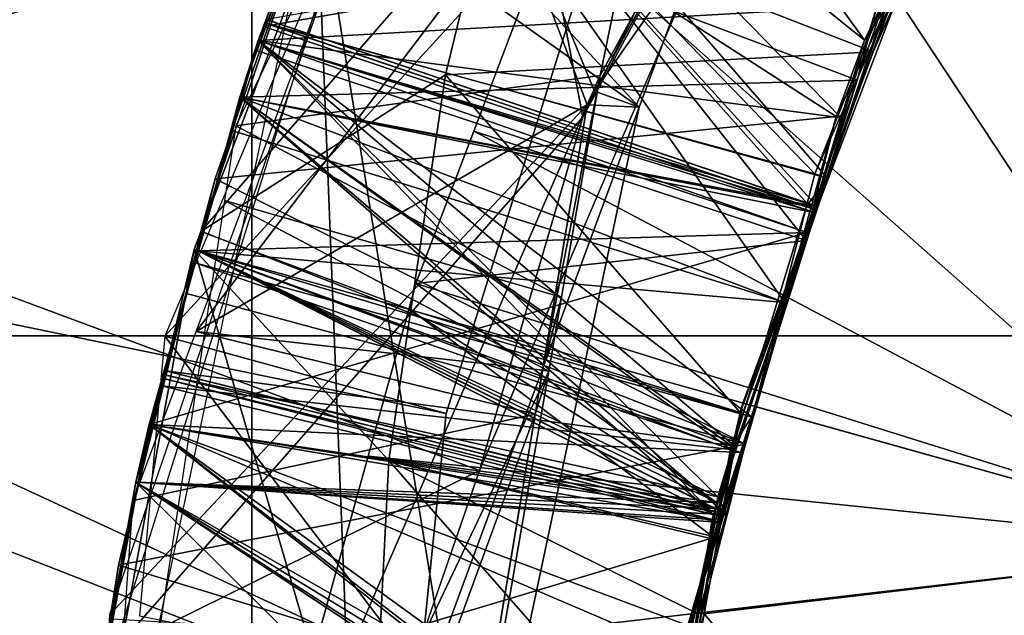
# Model space of a CAD drawing. Extents: x 0 to 200, y 18 to 95.
# Tile 280 of 491: x 142.795 to 143.24, y 47.601 to 47.87. Entities that reach past the tile are written whole.
import ezdxf

# ---------------------------------------------------------------- set-up
doc = ezdxf.new("R2010")
doc.units = 0

msp = doc.modelspace()

# ---------------------------------------------------------------- linework, layer by layer
for points in [[(98.615891, 49.815205, 36.34074), (174.799988, 52.227016, 37.339745), (174.799988, 47.227016, 36)], [(174.799988, 52.227016, 54.660255), (117.93441, 49.815205, 55.65926), (174.799988, 47.227016, 56)], [(141.5, 51.127014, 39.245003), (148.199997, 47.227016, 38.200001), (141.5, 47.227016, 38.200001)], [(141.5, 51.127014, 39.245003), (148.199997, 51.127014, 39.245003), (148.199997, 47.227016, 38.200001)], [(148.199997, 51.127014, 52.754997), (141.5, 51.127014, 52.754997), (141.5, 47.227016, 53.799999)], [(148.199997, 47.227016, 53.799999), (148.199997, 51.127014, 52.754997), (141.5, 47.227016, 53.799999)], [(159.5, 47.227016, 39.400002), (133, 50.527016, 40.284233), (133, 47.227016, 39.400002)], [(159.5, 50.527016, 40.284233), (133, 50.527016, 40.284233), (159.5, 47.227016, 39.400002)], [(159.5, 50.527016, 51.715767), (159.5, 47.227016, 52.599998), (133, 47.227016, 52.599998)], [(133, 50.527016, 51.715767), (159.5, 50.527016, 51.715767), (133, 47.227016, 52.599998)], [(136.799988, 48.614586, 55.650761), (165.799988, 49.996166, 55.348492), (165.799988, 47.227016, 55.75)], [(136.799988, 49.968212, 36.7467), (136.799988, 48.614586, 36.349239), (142.966629, 47.561016, 36.256409)], [(143.002884, 47.666229, 36.259899), (136.799988, 49.968212, 36.7467), (142.966629, 47.561016, 36.256409)], [(143.209076, 48.147202, 36.295479), (136.799988, 49.968212, 36.7467), (143.002884, 47.666229, 36.259899)], [(98.615891, 49.815205, 36.34074), (174.799988, 47.227016, 36), (98.275146, 47.227016, 36)], [(174.799988, 47.227016, 56), (117.93441, 49.815205, 55.65926), (118.275154, 47.227016, 56)], [(148.199997, 49.339703, 55.262104), (136.199997, 49.339703, 55.262104), (136.199997, 47.727016, 55.486832)], [(148.199997, 47.727016, 55.486832), (148.199997, 49.339703, 55.262104), (136.199997, 47.727016, 55.486832)], [(142.899994, 48.807293, 53.842369), (148.199997, 49.199657, 53.752979), (148.199997, 47.727016, 53.98436)], [(142.199997, 48.945568, 54.528576), (142.899994, 48.807293, 53.842369), (142.552292, 47.727016, 54.332714)], [(136.199997, 48.849297, 36.639542), (148.199997, 47.227016, 36.5), (136.199997, 47.227016, 36.5)], [(136.199997, 48.849297, 36.639542), (148.199997, 48.849297, 36.639542), (148.199997, 47.227016, 36.5)], [(165.431061, 47.89677, 57.972298), (135.799988, 48.817287, 57.894161), (135.799988, 45.636745, 57.894161)], [(142.552292, 47.727016, 54.332714), (142.899994, 48.807293, 53.842369), (142.899994, 47.727016, 53.98436)], [(142.899994, 48.807293, 53.842369), (148.199997, 47.727016, 53.98436), (142.899994, 47.727016, 53.98436)], [(142.910873, 47.227039, 36.253506), (136.799988, 48.614586, 36.349239), (136.799988, 47.227016, 36.349239)], [(136.799988, 48.614586, 55.650761), (165.799988, 47.227016, 55.75), (136.799988, 47.227016, 55.650761)], [(142.922913, 47.434128, 36.252201), (136.799988, 48.614586, 36.349239), (142.910873, 47.227039, 36.253506)], [(142.966629, 47.561016, 36.256409), (136.799988, 48.614586, 36.349239), (142.922913, 47.434128, 36.252201)], [(143.057327, 47.844631, 35.177223), (143.169327, 48.389538, 35.232597), (142.892792, 47.821873, 35.267956)], [(143.333755, 48.350204, 35.142193), (143.169327, 48.389538, 35.232597), (143.057327, 47.844631, 35.177223)], [(143.333755, 48.350204, 35.142193), (143.057327, 47.844631, 35.177223), (143.051498, 47.831371, 34.849525)], [(143.303284, 48.293144, 34.817707), (143.333755, 48.350204, 35.142193), (143.051498, 47.831371, 34.849525)], [(143.303284, 48.293144, 34.817707), (143.051498, 47.831371, 34.849525), (142.874878, 47.728924, 34.771545)], [(143.046051, 48.188095, 34.744152), (143.303284, 48.293144, 34.817707), (142.874878, 47.728924, 34.771545)], [(143.069916, 47.95517, 34.493279), (143.079071, 48.243378, 34.542019), (142.860809, 47.726807, 34.573433)], [(142.654587, 48.162773, 34.041126), (143.069916, 47.95517, 34.493279), (142.512497, 47.789845, 34.013206)], [(143.049454, 47.825809, 36.24968), (143.209076, 48.147202, 36.295479), (143.002884, 47.666229, 36.259899)], [(143.219589, 48.140232, 36.22805), (143.209076, 48.147202, 36.295479), (143.049454, 47.825809, 36.24968)], [(142.99794, 48.094559, 36.150013), (143.219589, 48.140232, 36.22805), (143.049454, 47.825809, 36.24968)], [(143.003204, 48.105408, 38.129292), (142.942871, 47.968758, 37.928581), (142.877075, 47.774067, 38.129292)], [(143.006393, 47.923027, 38.203388), (143.003204, 48.105408, 38.129292), (142.877075, 47.774067, 38.129292)], [(143.003204, 48.100811, 37.451385), (142.967636, 48.028557, 37.455875), (143.176651, 47.860565, 37.608738)], [(143.238297, 47.986469, 37.599766), (143.003204, 48.100811, 37.451385), (143.176651, 47.860565, 37.608738)], [(142.99794, 48.094559, 36.150013), (143.049454, 47.825809, 36.24968), (142.837799, 47.584476, 36.179901)], [(142.967636, 48.028557, 37.455875), (142.902924, 47.860348, 37.465919), (143.166138, 47.825397, 37.611088)], [(142.967636, 48.028557, 37.455875), (142.931198, 47.933926, 37.230587), (142.902924, 47.860348, 37.465919)], [(143.176651, 47.860565, 37.608738), (142.967636, 48.028557, 37.455875), (143.166138, 47.825397, 37.611088)], [(142.97966, 48.020046, 35.454269), (143.051498, 47.831371, 35.549526), (142.835907, 47.60104, 35.479034)], [(143.200714, 47.918823, 34.804855), (142.964691, 48.020908, 34.65633), (142.90535, 47.866661, 34.665543)], [(142.964691, 48.020908, 34.65633), (142.957047, 48.003902, 34.42643), (142.90535, 47.866661, 34.665543)], [(142.965332, 48.022552, 35.356236), (142.905975, 47.868294, 35.365444), (143.159927, 47.798145, 35.513004)], [(142.965332, 48.022552, 35.356236), (142.957047, 48.003902, 35.126431), (142.905975, 47.868294, 35.365444)], [(143.201859, 47.920048, 35.504753), (142.965332, 48.022552, 35.356236), (143.159927, 47.798145, 35.513004)], [(142.97966, 48.020046, 35.454269), (143.054825, 47.837479, 35.549107), (143.051498, 47.831371, 35.549526)], [(142.97966, 48.020046, 35.454269), (143.119568, 47.956146, 35.540928), (143.054825, 47.837479, 35.549107)], [(143.182404, 47.87619, 36.907677), (142.960648, 48.010406, 36.756958), (142.902924, 47.860348, 36.765919)], [(142.960648, 48.010406, 36.756958), (142.90744, 47.869625, 36.534405), (142.902924, 47.860348, 36.765919)], [(142.960648, 48.010406, 36.756958), (142.957047, 48.003902, 36.526428), (142.90744, 47.869625, 36.534405)], [(142.894592, 47.834843, 34.436474), (142.957047, 48.003902, 34.42643), (143.140778, 47.741966, 34.288811)], [(142.90535, 47.866661, 34.665543), (142.957047, 48.003902, 34.42643), (142.894592, 47.834843, 34.436474)], [(142.905975, 47.868294, 35.365444), (142.957047, 48.003902, 35.126431), (142.906235, 47.866337, 35.134602)], [(142.906235, 47.866337, 35.134602), (142.957047, 48.003902, 35.126431), (143.154617, 47.782516, 34.986065)], [(142.906601, 47.869934, 36.065346), (142.957047, 48.003902, 35.826431), (142.90683, 47.867981, 35.834503)], [(142.90683, 47.867981, 35.834503), (142.957047, 48.003902, 35.826431), (143.154251, 47.800098, 35.685009)], [(142.90744, 47.869625, 36.534405), (142.957047, 48.003902, 36.526428), (143.155304, 47.785389, 36.385872)], [(142.957047, 48.003902, 34.42643), (143.203293, 47.925209, 34.276413), (143.140778, 47.741966, 34.288811)], [(142.957047, 48.003902, 35.126431), (143.200546, 47.918877, 34.976856), (143.154617, 47.782516, 34.986065)], [(142.957047, 48.003902, 36.526428), (143.204025, 47.920868, 36.376656), (143.155304, 47.785389, 36.385872)], [(142.957047, 48.003902, 35.826431), (143.206619, 47.917854, 35.676758), (143.154251, 47.800098, 35.685009)], [(142.899994, 46.514568, 38.031788), (142.199997, 48.001804, 37.334568), (142.199997, 46.452229, 37.334568)], [(142.899994, 47.939465, 38.031788), (142.199997, 48.001804, 37.334568), (142.899994, 46.514568, 38.031788)], [(143.187469, 47.876938, 37.779648), (143.238297, 47.986469, 37.599766), (143.176651, 47.860565, 37.608738)], [(148.199997, 47.97237, 38.034798), (142.899994, 46.514568, 38.031788), (148.199997, 46.481663, 38.034798)], [(148.199997, 47.97237, 38.034798), (142.899994, 47.939465, 38.031788), (142.899994, 46.514568, 38.031788)], [(142.942871, 47.968758, 37.928581), (142.883469, 47.797905, 37.938656), (142.877075, 47.774067, 38.129292)], [(142.942871, 47.968758, 37.928581), (143.163879, 47.826084, 37.783234), (142.883469, 47.797905, 37.938656)], [(142.94841, 47.967308, 35.95908), (142.929092, 47.934315, 35.961216), (143.074997, 47.830208, 35.875904)], [(142.942871, 47.968758, 37.928581), (143.187469, 47.876938, 37.779648), (143.163879, 47.826084, 37.783234)], [(143.103271, 47.906784, 35.870968), (142.94841, 47.967308, 35.95908), (143.074997, 47.830208, 35.875904)], [(142.512497, 47.789845, 34.013206), (143.069916, 47.95517, 34.493279), (142.987793, 47.691975, 34.494152)], [(143.069916, 47.95517, 34.493279), (142.860809, 47.726807, 34.573433), (142.987793, 47.691975, 34.494152)], [(143.119568, 47.956146, 35.540928), (143.103271, 47.906784, 35.870968), (143.054825, 47.837479, 35.549107)], [(142.929092, 47.934315, 35.961216), (142.800476, 47.324074, 35.996227), (142.954971, 47.277481, 35.910339)], [(142.902924, 47.860348, 37.465919), (142.931198, 47.933926, 37.230587), (142.894592, 47.834843, 37.236473)], [(142.931198, 47.933926, 37.230587), (143.173416, 47.842407, 37.08205), (142.894592, 47.834843, 37.236473)], [(142.985535, 47.587933, 35.891521), (142.929092, 47.934315, 35.961216), (142.954971, 47.277481, 35.910339)], [(143.074997, 47.830208, 35.875904), (142.929092, 47.934315, 35.961216), (142.985535, 47.587933, 35.891521)], [(142.931198, 47.933926, 37.230587), (143.196243, 47.908989, 37.077545), (143.173416, 47.842407, 37.08205)], [(142.987411, 47.844936, 38.214283), (143.006393, 47.923027, 38.203388), (142.877075, 47.774067, 38.129292)], [(143.180634, 47.855247, 38.308968), (143.006393, 47.923027, 38.203388), (142.987411, 47.844936, 38.214283)], [(143.189911, 47.880405, 38.307251), (143.006393, 47.923027, 38.203388), (143.180634, 47.855247, 38.308968)], [(143.203293, 47.925209, 34.276413), (143.196167, 47.904041, 34.10585), (143.140778, 47.741966, 34.288811)], [(143.200714, 47.918823, 34.804855), (142.90535, 47.866661, 34.665543), (143.154587, 47.782516, 34.814064)], [(143.202011, 47.9216, 36.204659), (142.906601, 47.869934, 36.065346), (143.155579, 47.785397, 36.213867)], [(143.108673, 47.646145, 34.995277), (143.200714, 47.918823, 34.804855), (143.107956, 47.644009, 34.995419)], [(143.200714, 47.918823, 34.804855), (143.154587, 47.782516, 34.814064), (143.107956, 47.644009, 34.995419)], [(143.154617, 47.782516, 34.986065), (143.200714, 47.918823, 34.804855), (143.108673, 47.646145, 34.995277)], [(143.154251, 47.800098, 35.685009), (143.201859, 47.920048, 35.504753), (143.159927, 47.798145, 35.513004)], [(143.206619, 47.917854, 35.676758), (143.201859, 47.920048, 35.504753), (143.154251, 47.800098, 35.685009)], [(143.200546, 47.918877, 34.976856), (143.200714, 47.918823, 34.804855), (143.154617, 47.782516, 34.986065)], [(143.204025, 47.920868, 36.376656), (143.202011, 47.9216, 36.204659), (143.155304, 47.785389, 36.385872)], [(143.202011, 47.9216, 36.204659), (143.155579, 47.785397, 36.213867), (143.155304, 47.785389, 36.385872)], [(143.000229, 47.819427, 34.026009), (143.036224, 47.91431, 34.022228), (143.355469, 47.631191, 33.629288)], [(143.036224, 47.91431, 34.022228), (143.000229, 47.819427, 34.026009), (143.150314, 47.770039, 34.114914)], [(143.036224, 47.91431, 34.022228), (143.452408, 47.885811, 33.629288), (143.355469, 47.631191, 33.629288)], [(143.196167, 47.904041, 34.10585), (143.036224, 47.91431, 34.022228), (143.150314, 47.770039, 34.114914)], [(143.196243, 47.908989, 37.077545), (143.182404, 47.87619, 36.907677), (143.173416, 47.842407, 37.08205)], [(143.054825, 47.837479, 35.549107), (143.103271, 47.906784, 35.870968), (143.074997, 47.830208, 35.875904)], [(143.196167, 47.904041, 34.10585), (143.150314, 47.770039, 34.114914), (143.140778, 47.741966, 34.288811)], [(165.459961, 47.672756, 57.991718), (165.431061, 47.89677, 57.972298), (135.799988, 45.636745, 57.894161)], [(143.452408, 47.885811, 38.629288), (143.191452, 47.879772, 38.386562), (143.355469, 47.631191, 38.629288)], [(143.191452, 47.879772, 38.386562), (143.121719, 47.696594, 38.386562), (143.355469, 47.631191, 38.629288)], [(143.191452, 47.879772, 38.386562), (143.180634, 47.855247, 38.308968), (143.121719, 47.696594, 38.386562)], [(143.191452, 47.879772, 38.386562), (143.189911, 47.880405, 38.307251), (143.180634, 47.855247, 38.308968)], [(143.182404, 47.87619, 36.907677), (142.902924, 47.860348, 36.765919), (143.125656, 47.690334, 36.920116)], [(143.173416, 47.842407, 37.08205), (143.182404, 47.87619, 36.907677), (143.125656, 47.690334, 36.920116)], [(143.187469, 47.876938, 37.779648), (143.176651, 47.860565, 37.608738), (143.163879, 47.826084, 37.783234)], [(142.894592, 47.834843, 36.536472), (142.90744, 47.869625, 36.534405), (143.155304, 47.785389, 36.385872)], [(142.902924, 47.860348, 36.765919), (142.90744, 47.869625, 36.534405), (142.894592, 47.834843, 36.536472)], [(142.906601, 47.869934, 36.065346), (142.902924, 47.860348, 36.065918), (143.155579, 47.785397, 36.213867)], [(142.906601, 47.869934, 36.065346), (142.90683, 47.867981, 35.834503), (142.902924, 47.860348, 36.065918)], [(142.894592, 47.834843, 35.836472), (142.90683, 47.867981, 35.834503), (143.150528, 47.785599, 35.685966)], [(142.902924, 47.860348, 36.065918), (142.90683, 47.867981, 35.834503), (142.894592, 47.834843, 35.836472)], [(142.902924, 47.860348, 34.665916), (142.90535, 47.866661, 34.665543), (142.894592, 47.834843, 34.436474)], [(142.894592, 47.834843, 35.136471), (142.906235, 47.866337, 35.134602), (143.154617, 47.782516, 34.986065)], [(142.902924, 47.860348, 35.365917), (142.906235, 47.866337, 35.134602), (142.894592, 47.834843, 35.136471)], [(142.905975, 47.868294, 35.365444), (142.902924, 47.860348, 35.365917), (143.155045, 47.783943, 35.513966)], [(142.905975, 47.868294, 35.365444), (142.906235, 47.866337, 35.134602), (142.902924, 47.860348, 35.365917)], [(142.90535, 47.866661, 34.665543), (142.902924, 47.860348, 34.665916), (143.154587, 47.782516, 34.814064)], [(143.159927, 47.798145, 35.513004), (142.905975, 47.868294, 35.365444), (143.155045, 47.783943, 35.513966)], [(142.90683, 47.867981, 35.834503), (143.154251, 47.800098, 35.685009), (143.150528, 47.785599, 35.685966)], [(142.902924, 47.860348, 34.665916), (142.8759, 47.765366, 34.671421), (143.108475, 47.646214, 34.823273)], [(142.902924, 47.860348, 35.365917), (142.8759, 47.765366, 35.371422), (143.110458, 47.654308, 35.522739)], [(142.902924, 47.860348, 36.065918), (142.8759, 47.765366, 36.071419), (143.11853, 47.676697, 36.221218)], [(142.902924, 47.860348, 36.765919), (142.8759, 47.765366, 36.77142), (143.125656, 47.690334, 36.920116)], [(142.902924, 47.860348, 34.665916), (142.890549, 47.819832, 34.43734), (142.8759, 47.765366, 34.671421)], [(142.902924, 47.860348, 35.365917), (142.894592, 47.834843, 35.136471), (142.8759, 47.765366, 35.371422)], [(142.902924, 47.860348, 36.065918), (142.894592, 47.834843, 35.836472), (142.8759, 47.765366, 36.071419)], [(142.902924, 47.860348, 36.765919), (142.894592, 47.834843, 36.536472), (142.8759, 47.765366, 36.77142)], [(142.902924, 47.860348, 34.665916), (142.894592, 47.834843, 34.436474), (142.890549, 47.819832, 34.43734)], [(142.901688, 47.856026, 37.466167), (142.902924, 47.860348, 37.465919), (142.894592, 47.834843, 37.236473)], [(142.902924, 47.860348, 37.465919), (142.901688, 47.856026, 37.466167), (143.150681, 47.77367, 37.61454)], [(143.154587, 47.782516, 34.814064), (142.902924, 47.860348, 34.665916), (143.108475, 47.646214, 34.823273)], [(143.155045, 47.783943, 35.513966), (142.902924, 47.860348, 35.365917), (143.110458, 47.654308, 35.522739)], [(143.155579, 47.785397, 36.213867), (142.902924, 47.860348, 36.065918), (143.11853, 47.676697, 36.221218)], [(143.166138, 47.825397, 37.611088), (142.902924, 47.860348, 37.465919), (143.150681, 47.77367, 37.61454)], [(143.163879, 47.826084, 37.783234), (143.176651, 47.860565, 37.608738), (143.166138, 47.825397, 37.611088)], [(142.901688, 47.856026, 37.466167), (142.875839, 47.765411, 37.240479), (142.8759, 47.765366, 37.47142)], [(142.901688, 47.856026, 37.466167), (142.894592, 47.834843, 37.236473), (142.875839, 47.765411, 37.240479)], [(143.150681, 47.77367, 37.61454), (142.901688, 47.856026, 37.466167), (142.8759, 47.765366, 37.47142)], [(143.180634, 47.855247, 38.308968), (142.987411, 47.844936, 38.214283), (143.120575, 47.69236, 38.320084)], [(143.121719, 47.696594, 38.386562), (143.180634, 47.855247, 38.308968), (143.120575, 47.69236, 38.320084)], [(142.987411, 47.844936, 38.214283), (142.877075, 47.774067, 38.129292), (142.971893, 47.738777, 38.229008)], [(143.057327, 47.844631, 35.177223), (142.892792, 47.821873, 35.267956), (143.039902, 47.744385, 35.183094)], [(142.894592, 47.834843, 37.236473), (143.173416, 47.842407, 37.08205), (143.116287, 47.675697, 37.09333)], [(142.987411, 47.844936, 38.214283), (142.971893, 47.738777, 38.229008), (143.120575, 47.69236, 38.320084)], [(143.057327, 47.844631, 35.177223), (143.039902, 47.744385, 35.183094), (143.031357, 47.71146, 34.856884)], [(143.051498, 47.831371, 34.849525), (143.057327, 47.844631, 35.177223), (143.031357, 47.71146, 34.856884)], [(143.173416, 47.842407, 37.08205), (143.125656, 47.690334, 36.920116), (143.116287, 47.675697, 37.09333)], [(143.051498, 47.831371, 35.549526), (143.054825, 47.837479, 35.549107), (143.074997, 47.830208, 35.875904)], [(142.875839, 47.765411, 35.14048), (142.894592, 47.834843, 35.136471), (143.108673, 47.646145, 34.995277)], [(142.875839, 47.765411, 35.840481), (142.894592, 47.834843, 35.836472), (143.114685, 47.646198, 35.695179)], [(142.875839, 47.765411, 37.240479), (142.894592, 47.834843, 37.236473), (143.116287, 47.675697, 37.09333)], [(142.875839, 47.765411, 36.540482), (142.894592, 47.834843, 36.536472), (143.11647, 47.677399, 36.393215)], [(142.894592, 47.834843, 35.136471), (142.875839, 47.765411, 35.14048), (142.8759, 47.765366, 35.371422)], [(142.894592, 47.834843, 35.836472), (142.875839, 47.765411, 35.840481), (142.8759, 47.765366, 36.071419)], [(142.894592, 47.834843, 36.536472), (142.875839, 47.765411, 36.540482), (142.8759, 47.765366, 36.77142)], [(142.890549, 47.819832, 34.43734), (142.894592, 47.834843, 34.436474), (143.140778, 47.741966, 34.288811)], [(142.894592, 47.834843, 35.136471), (143.154617, 47.782516, 34.986065), (143.108673, 47.646145, 34.995277)], [(142.894592, 47.834843, 35.836472), (143.150528, 47.785599, 35.685966), (143.114685, 47.646198, 35.695179)], [(142.894592, 47.834843, 36.536472), (143.155304, 47.785389, 36.385872), (143.11647, 47.677399, 36.393215)], [(142.822235, 47.303169, 35.495705), (143.051498, 47.831371, 35.549526), (142.961685, 47.296623, 35.582333)], [(142.835907, 47.60104, 35.479034), (143.051498, 47.831371, 35.549526), (142.822235, 47.303169, 35.495705)], [(142.874878, 47.728924, 34.771545), (143.051498, 47.831371, 34.849525), (143.031357, 47.71146, 34.856884)], [(143.051498, 47.831371, 35.549526), (143.074997, 47.830208, 35.875904), (142.961685, 47.296623, 35.582333)], [(143.074997, 47.830208, 35.875904), (142.985535, 47.587933, 35.891521), (142.961685, 47.296623, 35.582333)], [(143.049454, 47.825809, 36.24968), (143.002884, 47.666229, 36.259899), (142.837799, 47.584476, 36.179901)], [(142.883469, 47.797905, 37.938656), (143.163879, 47.826084, 37.783234), (143.123001, 47.67812, 37.79306)], [(143.163879, 47.826084, 37.783234), (143.150681, 47.77367, 37.61454), (143.123001, 47.67812, 37.79306)], [(143.163879, 47.826084, 37.783234), (143.166138, 47.825397, 37.611088), (143.150681, 47.77367, 37.61454)], [(142.875839, 47.765411, 34.440479), (142.890549, 47.819832, 34.43734), (143.140778, 47.741966, 34.288811)], [(142.890549, 47.819832, 34.43734), (142.875839, 47.765411, 34.440479), (142.8759, 47.765366, 34.671421)], [(142.892792, 47.821873, 35.267956), (142.887665, 47.788059, 35.269863), (143.039902, 47.744385, 35.183094)], [(142.974106, 47.750568, 34.028751), (143.000229, 47.819427, 34.026009), (143.355469, 47.631191, 33.629288)], [(143.150314, 47.770039, 34.114914), (143.000229, 47.819427, 34.026009), (142.974106, 47.750568, 34.028751)], [(142.877075, 47.774067, 38.129292), (142.883469, 47.797905, 37.938656), (142.877502, 47.774052, 37.940025)], [(142.877502, 47.774052, 37.940025), (142.883469, 47.797905, 37.938656), (143.123001, 47.67812, 37.79306)], [(143.154251, 47.800098, 35.685009), (143.159927, 47.798145, 35.513004), (143.150528, 47.785599, 35.685966)], [(143.150528, 47.785599, 35.685966), (143.159927, 47.798145, 35.513004), (143.155045, 47.783943, 35.513966)], [(142.512497, 47.789845, 34.013206), (142.975891, 47.575096, 34.497562), (142.449997, 47.227016, 34)], [(142.512497, 47.789845, 34.013206), (142.987793, 47.691975, 34.494152), (142.975891, 47.575096, 34.497562)], [(143.034103, 47.710972, 35.185051), (142.887665, 47.788059, 35.269863), (142.801682, 47.221115, 35.301826)], [(143.039902, 47.744385, 35.183094), (142.887665, 47.788059, 35.269863), (143.034103, 47.710972, 35.185051)], [(143.150528, 47.785599, 35.685966), (143.110458, 47.654308, 35.522739), (143.114685, 47.646198, 35.695179)], [(143.150528, 47.785599, 35.685966), (143.155045, 47.783943, 35.513966), (143.110458, 47.654308, 35.522739)], [(143.11647, 47.677399, 36.393215), (143.155579, 47.785397, 36.213867), (143.11853, 47.676697, 36.221218)], [(143.155304, 47.785389, 36.385872), (143.155579, 47.785397, 36.213867), (143.11647, 47.677399, 36.393215)], [(143.154587, 47.782516, 34.814064), (143.108475, 47.646214, 34.823273), (143.107956, 47.644009, 34.995419)], [(143.150681, 47.77367, 37.61454), (142.853607, 47.686996, 37.47596), (143.093994, 47.5839, 37.627216)], [(143.150681, 47.77367, 37.61454), (142.8759, 47.765366, 37.47142), (142.853607, 47.686996, 37.47596)], [(142.877075, 47.774067, 38.129292), (142.877502, 47.774052, 37.940025), (142.870514, 47.746128, 37.941631)], [(142.873962, 47.765915, 38.129292), (142.877075, 47.774067, 38.129292), (142.870514, 47.746128, 37.941631)], [(142.870514, 47.746128, 37.941631), (142.877502, 47.774052, 37.940025), (143.123001, 47.67812, 37.79306)], [(142.877075, 47.774067, 38.129292), (142.873962, 47.765915, 38.129292), (142.971893, 47.738777, 38.229008)], [(143.123001, 47.67812, 37.79306), (143.150681, 47.77367, 37.61454), (143.093994, 47.5839, 37.627216)], [(143.150314, 47.770039, 34.114914), (142.974106, 47.750568, 34.028751), (143.109818, 47.651764, 34.122913)], [(143.150314, 47.770039, 34.114914), (143.109818, 47.651764, 34.122913), (143.110001, 47.651768, 34.294914)], [(143.140778, 47.741966, 34.288811), (143.150314, 47.770039, 34.114914), (143.110001, 47.651768, 34.294914)], [(142.873962, 47.765915, 38.129292), (142.839798, 47.623436, 37.948677), (142.808777, 47.411507, 38.129292)], [(142.952957, 47.496059, 38.26276), (142.873962, 47.765915, 38.129292), (142.808777, 47.411507, 38.129292)], [(142.873962, 47.765915, 38.129292), (142.870514, 47.746128, 37.941631), (142.839798, 47.623436, 37.948677)], [(142.84761, 47.660843, 34.446514), (142.875839, 47.765411, 34.440479), (143.110001, 47.651768, 34.294914)], [(142.859543, 47.707874, 34.674751), (142.875839, 47.765411, 34.440479), (142.84761, 47.660843, 34.446514)], [(142.8759, 47.765366, 37.47142), (142.859375, 47.704418, 37.243999), (142.853607, 47.686996, 37.47596)], [(142.859375, 47.704418, 37.243999), (142.875839, 47.765411, 37.240479), (143.116287, 47.675697, 37.09333)], [(142.8759, 47.765366, 37.47142), (142.875839, 47.765411, 37.240479), (142.859375, 47.704418, 37.243999)], [(142.8759, 47.765366, 34.671421), (142.875839, 47.765411, 34.440479), (142.859543, 47.707874, 34.674751)], [(142.8759, 47.765366, 34.671421), (142.859543, 47.707874, 34.674751), (143.108475, 47.646214, 34.823273)], [(142.860031, 47.709564, 35.374653), (142.875839, 47.765411, 35.14048), (142.86026, 47.707695, 35.14381)], [(142.8759, 47.765366, 35.371422), (142.875839, 47.765411, 35.14048), (142.860031, 47.709564, 35.374653)], [(142.8759, 47.765366, 35.371422), (142.860031, 47.709564, 35.374653), (143.110458, 47.654308, 35.522739)], [(142.86026, 47.707695, 35.14381), (142.875839, 47.765411, 35.14048), (143.108673, 47.646145, 34.995277)], [(142.860519, 47.711269, 36.074554), (142.875839, 47.765411, 35.840481), (142.860718, 47.709389, 35.843712)], [(142.8759, 47.765366, 36.071419), (142.875839, 47.765411, 35.840481), (142.860519, 47.711269, 36.074554)], [(142.8759, 47.765366, 36.071419), (142.860519, 47.711269, 36.074554), (143.109161, 47.649216, 36.223076)], [(142.860718, 47.709389, 35.843712), (142.875839, 47.765411, 35.840481), (143.114685, 47.646198, 35.695179)], [(142.861191, 47.711102, 36.543613), (142.875839, 47.765411, 36.540482), (143.11647, 47.677399, 36.393215)], [(142.87439, 47.760029, 36.771732), (142.875839, 47.765411, 36.540482), (142.861191, 47.711102, 36.543613)], [(142.96196, 47.670746, 38.238445), (142.873962, 47.765915, 38.129292), (142.952957, 47.496059, 38.26276)], [(142.971893, 47.738777, 38.229008), (142.873962, 47.765915, 38.129292), (142.96196, 47.670746, 38.238445)], [(142.8759, 47.765366, 36.77142), (142.875839, 47.765411, 36.540482), (142.87439, 47.760029, 36.771732)], [(142.8759, 47.765366, 36.77142), (142.87439, 47.760029, 36.771732), (143.125656, 47.690334, 36.920116)], [(142.875839, 47.765411, 34.440479), (143.140778, 47.741966, 34.288811), (143.110001, 47.651768, 34.294914)], [(143.11853, 47.676697, 36.221218), (142.8759, 47.765366, 36.071419), (143.109161, 47.649216, 36.223076)], [(142.87439, 47.760029, 36.771732), (142.853607, 47.686996, 36.775959), (143.120758, 47.67432, 36.921188)], [(142.87439, 47.760029, 36.771732), (142.861191, 47.711102, 36.543613), (142.853607, 47.686996, 36.775959)], [(143.125656, 47.690334, 36.920116), (142.87439, 47.760029, 36.771732), (143.120758, 47.67432, 36.921188)], [(142.970856, 47.738808, 34.029205), (142.974106, 47.750568, 34.028751), (143.355469, 47.631191, 33.629288)], [(142.974106, 47.750568, 34.028751), (142.970856, 47.738808, 34.029205), (143.109818, 47.651764, 34.122913)], [(142.870514, 47.746128, 37.941631), (143.123001, 47.67812, 37.79306), (142.839798, 47.623436, 37.948677)], [(143.031357, 47.71146, 34.856884), (143.039902, 47.744385, 35.183094), (143.034103, 47.710972, 35.185051)], [(142.952515, 47.672619, 34.031754), (142.970856, 47.738808, 34.029205), (143.355469, 47.631191, 33.629288)], [(142.970856, 47.738808, 34.029205), (142.952515, 47.672619, 34.031754), (143.109818, 47.651764, 34.122913)], [(142.971893, 47.738777, 38.229008), (142.96196, 47.670746, 38.238445), (143.107956, 47.636452, 38.323746)], [(143.120575, 47.69236, 38.320084), (142.971893, 47.738777, 38.229008), (143.107956, 47.636452, 38.323746)], [(148.199997, 47.727016, 55.486832), (136.199997, 47.727016, 55.486832), (142.199997, 47.727016, 54.735703)], [(148.199997, 47.727016, 55.486832), (142.199997, 47.727016, 54.685619), (142.552292, 47.727016, 54.332714)], [(148.199997, 47.727016, 55.486832), (142.199997, 47.727016, 54.735703), (142.199997, 47.727016, 54.685619)], [(148.199997, 47.727016, 53.98436), (142.552292, 47.727016, 54.332714), (142.899994, 47.727016, 53.98436)], [(148.199997, 47.727016, 55.486832), (142.552292, 47.727016, 54.332714), (148.199997, 47.727016, 53.98436)], [(142.874878, 47.728924, 34.771545), (143.028015, 47.691616, 34.858101), (142.84642, 47.652554, 34.776104)], [(142.860809, 47.726807, 34.573433), (142.849274, 47.600449, 34.580551), (142.975891, 47.575096, 34.497562)], [(142.987793, 47.691975, 34.494152), (142.860809, 47.726807, 34.573433), (142.975891, 47.575096, 34.497562)], [(142.874878, 47.728924, 34.771545), (143.031357, 47.71146, 34.856884), (143.028015, 47.691616, 34.858101)], [(142.949997, 47.227016, 35.213398), (143.034103, 47.710972, 35.185051), (142.801682, 47.221115, 35.301826)], [(142.84761, 47.660843, 36.546516), (142.861191, 47.711102, 36.543613), (143.111343, 47.648823, 36.395073)], [(142.853607, 47.686996, 36.775959), (142.861191, 47.711102, 36.543613), (142.84761, 47.660843, 36.546516)], [(142.84761, 47.660843, 35.846516), (142.860718, 47.709389, 35.843712), (143.114685, 47.646198, 35.695179)], [(142.853607, 47.686996, 36.075962), (142.860718, 47.709389, 35.843712), (142.84761, 47.660843, 35.846516)], [(142.860519, 47.711269, 36.074554), (142.853607, 47.686996, 36.075962), (143.109161, 47.649216, 36.223076)], [(142.860519, 47.711269, 36.074554), (142.860718, 47.709389, 35.843712), (142.853607, 47.686996, 36.075962)], [(142.860031, 47.709564, 35.374653), (142.853607, 47.686996, 35.375961), (143.10936, 47.647621, 35.523174)], [(142.860031, 47.709564, 35.374653), (142.86026, 47.707695, 35.14381), (142.853607, 47.686996, 35.375961)], [(143.110458, 47.654308, 35.522739), (142.860031, 47.709564, 35.374653), (143.10936, 47.647621, 35.523174)], [(142.861191, 47.711102, 36.543613), (143.11647, 47.677399, 36.393215), (143.111343, 47.648823, 36.395073)], [(143.028015, 47.691616, 34.858101), (143.034103, 47.710972, 35.185051), (142.949997, 47.227016, 35.213398)], [(143.031357, 47.71146, 34.856884), (143.034103, 47.710972, 35.185051), (143.028015, 47.691616, 34.858101)], [(142.853607, 47.686996, 34.675961), (142.859543, 47.707874, 34.674751), (142.84761, 47.660843, 34.446514)], [(142.84761, 47.660843, 35.146515), (142.86026, 47.707695, 35.14381), (143.107956, 47.644009, 34.995419)], [(142.853607, 47.686996, 35.375961), (142.86026, 47.707695, 35.14381), (142.84761, 47.660843, 35.146515)], [(142.84761, 47.660843, 37.246517), (142.859375, 47.704418, 37.243999), (143.110428, 47.642876, 37.095463)], [(142.853607, 47.686996, 37.47596), (142.859375, 47.704418, 37.243999), (142.84761, 47.660843, 37.246517)], [(142.859543, 47.707874, 34.674751), (142.853607, 47.686996, 34.675961), (143.108109, 47.643982, 34.823418)], [(142.859375, 47.704418, 37.243999), (143.116287, 47.675697, 37.09333), (143.110428, 47.642876, 37.095463)], [(143.108475, 47.646214, 34.823273), (142.859543, 47.707874, 34.674751), (143.108109, 47.643982, 34.823418)], [(142.86026, 47.707695, 35.14381), (143.108673, 47.646145, 34.995277), (143.107956, 47.644009, 34.995419)], [(143.355469, 47.631191, 38.629288), (143.121719, 47.696594, 38.386562), (143.104218, 47.60141, 38.386562)], [(143.121719, 47.696594, 38.386562), (143.120575, 47.69236, 38.320084), (143.104218, 47.60141, 38.386562)], [(143.028015, 47.691616, 34.858101), (142.949997, 47.227016, 34.8866), (142.805222, 47.082504, 34.808056)], [(142.84642, 47.652554, 34.776104), (143.028015, 47.691616, 34.858101), (142.805222, 47.082504, 34.808056)], [(143.028015, 47.691616, 34.858101), (142.949997, 47.227016, 35.213398), (142.949997, 47.227016, 34.8866)], [(143.120575, 47.69236, 38.320084), (143.107956, 47.636452, 38.323746), (143.104218, 47.60141, 38.386562)], [(143.096878, 47.596119, 36.926422), (142.853607, 47.686996, 36.775959), (142.820099, 47.509911, 36.786003)], [(142.853607, 47.686996, 36.775959), (142.828064, 47.549339, 36.552826), (142.820099, 47.509911, 36.786003)], [(142.853607, 47.686996, 34.675961), (142.82692, 47.545929, 34.68396), (143.085083, 47.504215, 34.832481)], [(142.853607, 47.686996, 34.675961), (142.84761, 47.660843, 34.446514), (142.82692, 47.545929, 34.68396)], [(142.853607, 47.686996, 35.375961), (142.82724, 47.547672, 35.383862), (143.087799, 47.517273, 35.531631)], [(142.853607, 47.686996, 35.375961), (142.84761, 47.660843, 35.146515), (142.82724, 47.547672, 35.383862)], [(142.853607, 47.686996, 36.075962), (142.827576, 47.549408, 36.083763), (143.085602, 47.507252, 36.232285)], [(142.853607, 47.686996, 36.075962), (142.84761, 47.660843, 35.846516), (142.827576, 47.549408, 36.083763)], [(142.853607, 47.686996, 36.775959), (142.84761, 47.660843, 36.546516), (142.828064, 47.549339, 36.552826)], [(142.853607, 47.686996, 37.47596), (142.83699, 47.599163, 37.480942), (143.093994, 47.5839, 37.627216)], [(142.853607, 47.686996, 37.47596), (142.84761, 47.660843, 37.246517), (142.83699, 47.599163, 37.480942)], [(143.108109, 47.643982, 34.823418), (142.853607, 47.686996, 34.675961), (143.085083, 47.504215, 34.832481)], [(143.109161, 47.649216, 36.223076), (142.853607, 47.686996, 36.075962), (143.085602, 47.507252, 36.232285)], [(143.10936, 47.647621, 35.523174), (142.853607, 47.686996, 35.375961), (143.087799, 47.517273, 35.531631)], [(143.120758, 47.67432, 36.921188), (142.853607, 47.686996, 36.775959), (143.096878, 47.596119, 36.926422)], [(143.116287, 47.675697, 37.09333), (143.125656, 47.690334, 36.920116), (143.120758, 47.67432, 36.921188)], [(142.839798, 47.623436, 37.948677), (143.123001, 47.67812, 37.79306), (143.087234, 47.548599, 37.801662)], [(143.123001, 47.67812, 37.79306), (143.093994, 47.5839, 37.627216), (143.087234, 47.548599, 37.801662)], [(143.11647, 47.677399, 36.393215), (143.11853, 47.676697, 36.221218), (143.111343, 47.648823, 36.395073)], [(143.110428, 47.642876, 37.095463), (143.120758, 47.67432, 36.921188), (143.096878, 47.596119, 36.926422)], [(143.11853, 47.676697, 36.221218), (143.109161, 47.649216, 36.223076), (143.111343, 47.648823, 36.395073)], [(143.116287, 47.675697, 37.09333), (143.120758, 47.67432, 36.921188), (143.110428, 47.642876, 37.095463)], [(165.439575, 46.504829, 57.978249), (165.459961, 47.672756, 57.991718), (135.799988, 45.636745, 57.894161)], [(142.952515, 47.672619, 34.031754), (143.355469, 47.631191, 33.629288), (142.927277, 47.581505, 34.035259)], [(143.107162, 47.635483, 34.12397), (142.952515, 47.672619, 34.031754), (142.927277, 47.581505, 34.035259)], [(143.109818, 47.651764, 34.122913), (142.952515, 47.672619, 34.031754), (143.107162, 47.635483, 34.12397)], [(143.084167, 47.531071, 38.330654), (142.96196, 47.670746, 38.238445), (142.952957, 47.496059, 38.26276)], [(143.100189, 47.602074, 38.326), (142.96196, 47.670746, 38.238445), (143.084167, 47.531071, 38.330654)], [(143.107956, 47.636452, 38.323746), (142.96196, 47.670746, 38.238445), (143.100189, 47.602074, 38.326)], [(142.837799, 47.584476, 36.179901), (143.002884, 47.666229, 36.259899), (142.966629, 47.561016, 36.256409)], [(142.816483, 47.483326, 37.256557), (142.84761, 47.660843, 37.246517), (143.073685, 47.436436, 37.108883)], [(142.83699, 47.599163, 37.480942), (142.84761, 47.660843, 37.246517), (142.816483, 47.483326, 37.256557)], [(142.84761, 47.660843, 34.446514), (142.831223, 47.56736, 34.451805), (142.82692, 47.545929, 34.68396)], [(142.82724, 47.547672, 35.383862), (142.84761, 47.660843, 35.146515), (142.827454, 47.545853, 35.153023)], [(142.827454, 47.545853, 35.153023), (142.84761, 47.660843, 35.146515), (143.085632, 47.504154, 35.004486)], [(142.827576, 47.549408, 36.083763), (142.84761, 47.660843, 35.846516), (142.827759, 47.5476, 35.852921)], [(142.827759, 47.5476, 35.852921), (142.84761, 47.660843, 35.846516), (143.081772, 47.518269, 35.703632)], [(142.828064, 47.549339, 36.552826), (142.84761, 47.660843, 36.546516), (143.085907, 47.507122, 36.404289)], [(142.831223, 47.56736, 34.451805), (142.84761, 47.660843, 34.446514), (143.088974, 47.522861, 34.303272)], [(142.84761, 47.660843, 37.246517), (143.110428, 47.642876, 37.095463), (143.073685, 47.436436, 37.108883)], [(142.84761, 47.660843, 35.146515), (143.107956, 47.644009, 34.995419), (143.085632, 47.504154, 35.004486)], [(142.84761, 47.660843, 36.546516), (143.111343, 47.648823, 36.395073), (143.085907, 47.507122, 36.404289)], [(142.84761, 47.660843, 35.846516), (143.114685, 47.646198, 35.695179), (143.081772, 47.518269, 35.703632)], [(142.84761, 47.660843, 34.446514), (143.110001, 47.651768, 34.294914), (143.088974, 47.522861, 34.303272)], [(143.088974, 47.522861, 34.303272), (143.109818, 47.651764, 34.122913), (143.063049, 47.363968, 34.313576)], [(143.109818, 47.651764, 34.122913), (143.107162, 47.635483, 34.12397), (143.063049, 47.363968, 34.313576)], [(143.110001, 47.651768, 34.294914), (143.109818, 47.651764, 34.122913), (143.088974, 47.522861, 34.303272)], [(143.110458, 47.654308, 35.522739), (143.10936, 47.647621, 35.523174), (143.114685, 47.646198, 35.695179)], [(143.081772, 47.518269, 35.703632), (143.10936, 47.647621, 35.523174), (143.087799, 47.517273, 35.531631)], [(143.114685, 47.646198, 35.695179), (143.10936, 47.647621, 35.523174), (143.081772, 47.518269, 35.703632)], [(143.109161, 47.649216, 36.223076), (143.085602, 47.507252, 36.232285), (143.085907, 47.507122, 36.404289)], [(143.111343, 47.648823, 36.395073), (143.109161, 47.649216, 36.223076), (143.085907, 47.507122, 36.404289)], [(143.110428, 47.642876, 37.095463), (143.078186, 47.46505, 36.934891), (143.073685, 47.436436, 37.108883)], [(143.110428, 47.642876, 37.095463), (143.096878, 47.596119, 36.926422), (143.078186, 47.46505, 36.934891)], [(143.108109, 47.643982, 34.823418), (143.085083, 47.504215, 34.832481), (143.085632, 47.504154, 35.004486)], [(143.107956, 47.644009, 34.995419), (143.108109, 47.643982, 34.823418), (143.085632, 47.504154, 35.004486)], [(143.107956, 47.644009, 34.995419), (143.108475, 47.646214, 34.823273), (143.108109, 47.643982, 34.823418)], [(143.107162, 47.635483, 34.12397), (142.927277, 47.581505, 34.035259), (143.084274, 47.495747, 34.133034)], [(143.107162, 47.635483, 34.12397), (143.084274, 47.495747, 34.133034), (143.063049, 47.363968, 34.313576)], [(143.107956, 47.636452, 38.323746), (143.100189, 47.602074, 38.326), (143.104218, 47.60141, 38.386562)], [(142.927277, 47.581505, 34.035259), (143.355469, 47.631191, 33.629288), (143.306198, 47.363239, 33.629288)], [(143.355469, 47.631191, 38.629288), (143.104218, 47.60141, 38.386562), (143.306198, 47.363239, 38.629288)], [(142.839798, 47.623436, 37.948677), (142.822083, 47.510536, 37.955044), (142.808777, 47.411507, 38.129292)], [(142.839798, 47.623436, 37.948677), (143.087234, 47.548599, 37.801662), (142.822083, 47.510536, 37.955044)], [(143.104218, 47.60141, 38.386562), (143.100189, 47.602074, 38.326), (143.084167, 47.531071, 38.330654)], [(143.104218, 47.60141, 38.386562), (143.064468, 47.385284, 38.386562), (143.306198, 47.363239, 38.629288)], [(143.104218, 47.60141, 38.386562), (143.084167, 47.531071, 38.330654), (143.064468, 47.385284, 38.386562)]]:
    msp.add_3dface(points)

doc.saveas('drawing.dxf')
